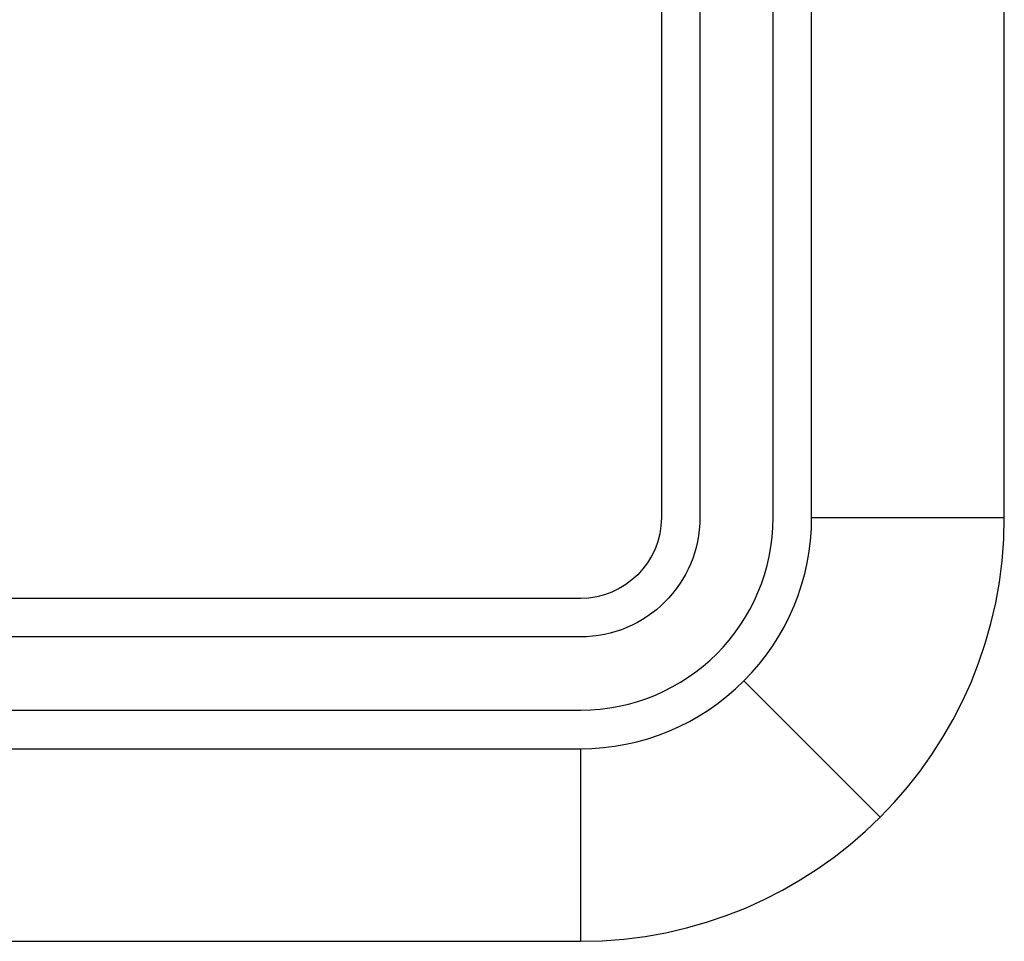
# Model space of a CAD drawing. Header units: inches. Extents: x 220 to 877, y 4 to 174.
# Tile 284 of 656: x 409.12 to 410.4, y 87.75 to 88.95. Entities that reach past the tile are written whole.
import ezdxf
from ezdxf.enums import TextEntityAlignment as Align

# ---------------------------------------------------------------- set-up
doc = ezdxf.new("R2010")
doc.units = ezdxf.units.IN
doc.header["$LTSCALE"] = 0.5
doc.header["$MEASUREMENT"] = 0
doc.layers.add('SID-M-D', color=42, linetype='Continuous')
doc.layers.add('SID-M-S', color=105, linetype='Continuous')
doc.styles.add('PTI', font='romand.shx', dxfattribs={"oblique": 10})

# ---------------------------------------------------------------- blocks, each defined once
blk = doc.blocks.new('*U9')
at = {"layer": 'SID-M-S'}
for p, q in [((0.2499999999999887, 6.661338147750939e-16), (0.2499999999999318, 21.99999999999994)), ((0.3, 6.661338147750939e-16), (0.299999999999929, 21.99999999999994)), ((0.55, 6.661338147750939e-16), (0.549999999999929, 21.99999999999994)), ((0.3, 6.661338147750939e-16), (0.55, 6.661338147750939e-16)), ((0.2121320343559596, -0.2121320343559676), (0.3889087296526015, -0.3889087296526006)), ((-34.00000000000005, -0.2500000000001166), (-1.13242748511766e-14, -0.2499999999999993)), ((-34.00000000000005, -0.3000000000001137), (-1.13242748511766e-14, -0.3)), ((-1.13242748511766e-14, -0.3), (2.886579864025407e-15, -0.55)), ((-34.00000000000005, -0.550000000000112), (2.886579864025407e-15, -0.55))]:
    blk.add_line(p, q, dxfattribs=at)
for centre, radius, start, end in [((0, 0), 0.3, 269.9999999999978, 1.272221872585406e-13), ((-1.143529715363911e-14, 6.661338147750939e-16), 0.25, 270, 0), ((1.110223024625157e-15, -1.110223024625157e-15), 0.5499999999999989, 270.0000000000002, 1.850504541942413e-13)]:
    blk.add_arc(centre, radius, start, end, dxfattribs=at)
blk = doc.blocks.new('JM_TITTLE_BOX_SID')
at = {"layer": 'SID-M-S'}
for points in [[(1.261213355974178e-13, -0.1549984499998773), (-6.499934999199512, -0.1549984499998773, -0.414213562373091), (-6.654933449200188, 1.163513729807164e-13), (-6.654933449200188, 1.416652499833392, -0.4142135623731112), (-6.499934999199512, 1.571650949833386), (1.261213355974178e-13, 1.571650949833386, -0.4142135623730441), (0.1549984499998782, 1.416652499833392), (0.1549984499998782, 1.163513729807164e-13, -0.4142135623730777)], [(1.261213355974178e-13, -0.1049989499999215), (-6.499934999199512, -0.1049989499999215, -0.4142135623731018), (-6.604933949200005, 1.163513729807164e-13), (-6.604933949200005, 1.416652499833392, -0.4142135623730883), (-6.499934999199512, 1.52165144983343), (1.261213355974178e-13, 1.52165144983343, -0.414213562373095), (0.1049989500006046, 1.416652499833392), (0.1049989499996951, 1.163513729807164e-13, -0.414213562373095)]]:
    blk.add_lwpolyline(points, format="xyb", close=True, dxfattribs=at)
at = {"layer": 'SID-M-D', "style": 'PTI', "oblique": 10}
for tag, p in [('CUSTOMER', (-5.990553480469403, 1.371591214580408)), ('DIEDATAINFO', (-2.18746001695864, 1.371591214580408)), ('PARTDESCRIPTION', (-5.966376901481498, 1.169693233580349)), ('00-00-00', (-1.009105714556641, 1.167793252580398)), ('PARTNUMBER', (-5.81595049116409, 0.9696952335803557)), ('REV', (-3.360356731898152, 0.9696952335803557)), ('SCALE', (-2.520436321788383, 0.9677952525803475)), ('SH', (-0.8571950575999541, 0.9677952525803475)), ('SHX', (-0.4057438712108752, 0.9677952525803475)), ('WTD', (-3.839149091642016, 0.7480887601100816)), ('TOOL', (-2.472915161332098, 0.7480887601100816)), ('JOB', (-0.9225366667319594, 0.7480887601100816))]:
    blk.add_attdef(tag, p, '', height=0.09999900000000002, dxfattribs=at)
blk.add_attdef('BUILT', text='', height=0.2499630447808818, dxfattribs=at).set_placement((-2.336101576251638, 0.2076912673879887), align=Align.CENTER)

msp = doc.modelspace()

# ---------------------------------------------------------------- block references
at = {"layer": 'SID-M-D'}
msp.add_blockref('*U9', (409.8517118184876, 88.30166505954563), dxfattribs=at)
at = {"layer": 'SID-M-S'}
msp.add_blockref('JM_TITTLE_BOX_SID', (409.8517118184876, 88.30166505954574), dxfattribs=at)

doc.saveas('drawing.dxf')
